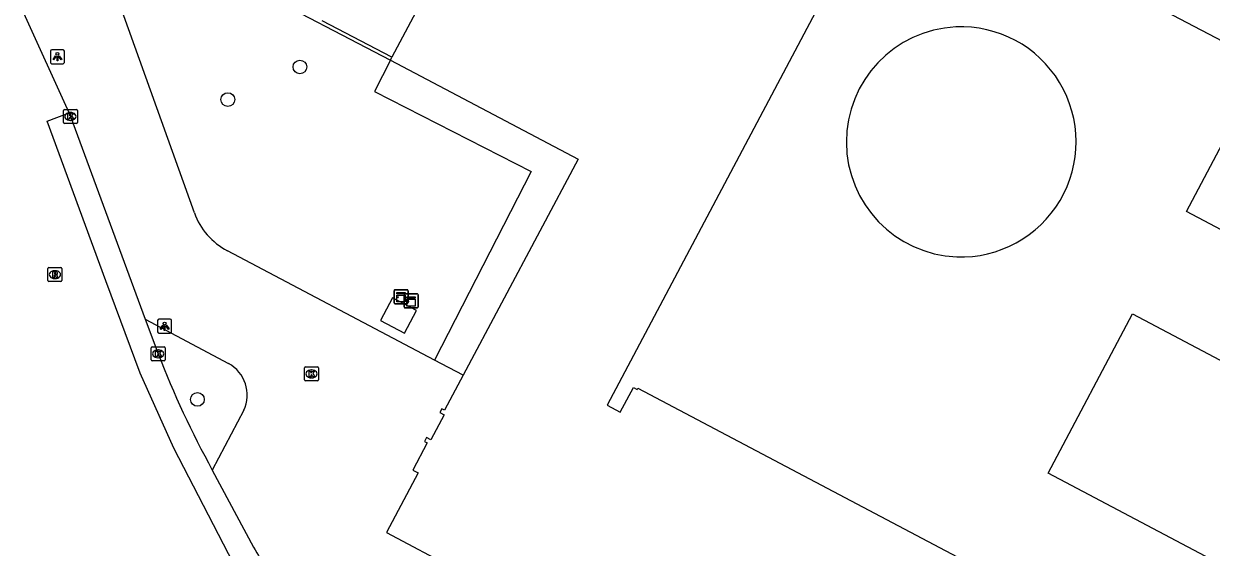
# Model space of a CAD drawing. Extents: x 159489 to 160304, y 383826 to 384530.
# Drawn here: x 159599.2 to 159683.9, y 384107.2 to 384144.5 of the extents above; entities that cross this region are included whole.
import ezdxf

# ---------------------------------------------------------------- set-up
doc = ezdxf.new("R2010")
doc.units = 0
for name, color, linetype in [('IMGEO_Boom', 7, 'Continuous'), ('IMGEO_Groenvoorziening', 7, 'Continuous'), ('IMGEO_Haag', 7, 'Continuous'), ('IMGEO_Kast', 7, 'Continuous'), ('IMGEO_Kolk', 7, 'Continuous'), ('IMGEO_Lichtpunt', 7, 'Continuous'), ('IMGEO_Pand', 7, 'Continuous'), ('IMGEO_Rijbaan_lokaal_gesloten', 7, 'Continuous'), ('IMGEO_Rijbaan_lokaal_open', 7, 'Continuous'), ('IMGEO_Rioolput', 7, 'Continuous'), ('IMGEO_Voetpad_open', 7, 'Continuous')]:
    doc.layers.add(name, color=color, linetype=linetype)

msp = doc.modelspace()

# ---------------------------------------------------------------- linework, layer by layer
at = {"layer": 'IMGEO_Boom'}
for centre in [(159618.876, 384141.437), (159613.739, 384139.109), (159611.566, 384117.715)]:
    msp.add_circle(centre, 0.489, dxfattribs=at)
at = {"layer": 'IMGEO_Groenvoorziening'}
for points in [[(159625.329, 384141.917), (159624.21, 384139.697), (159635.379, 384133.986), (159628.472, 384120.529)], [(159626.327, 384122.448), (159627.184, 384124.068), (159625.48, 384124.97), (159624.623, 384123.349), (159626.327, 384122.448)]]:
    msp.add_lwpolyline(points, dxfattribs=at)
at = {"layer": 'IMGEO_Haag'}
msp.add_lwpolyline([(159622.61, 384160.999), (159615.477, 384147.076), (159625.329, 384141.917)], dxfattribs=at)
at = {"layer": 'IMGEO_Kast'}
for p, q in [((159625.591, 384124.621), (159625.591, 384125.462)), ((159625.591, 384125.462), (159625.591, 384124.621)), ((159625.666, 384125.546), (159626.507, 384125.546)), ((159626.507, 384125.546), (159625.666, 384125.546)), ((159626.311, 384124.32), (159626.311, 384125.161)), ((159626.311, 384125.161), (159626.311, 384124.32)), ((159626.386, 384125.245), (159627.227, 384125.245)), ((159627.227, 384125.245), (159626.386, 384125.245)), ((159626.591, 384125.471), (159626.591, 384124.63)), ((159626.591, 384124.63), (159626.591, 384125.471)), ((159627.311, 384125.17), (159627.311, 384124.329)), ((159627.311, 384124.329), (159627.311, 384125.17)), ((159626.516, 384124.546), (159625.675, 384124.546)), ((159625.675, 384124.546), (159626.516, 384124.546)), ((159627.236, 384124.245), (159626.395, 384124.245)), ((159626.395, 384124.245), (159627.236, 384124.245))]:
    msp.add_line(p, q, dxfattribs=at)
for points in [[(159625.786, 384125.336), (159626.386, 384125.336), (159626.386, 384125.251), (159625.786, 384125.251), (159625.786, 384125.336)], [(159625.786, 384125.161), (159626.386, 384125.161), (159626.386, 384124.672), (159625.786, 384124.672), (159625.786, 384125.161)], [(159626.506, 384125.035), (159627.106, 384125.035), (159627.106, 384124.95), (159626.506, 384124.95), (159626.506, 384125.035)], [(159626.506, 384124.86), (159627.106, 384124.86), (159627.106, 384124.371), (159626.506, 384124.371), (159626.506, 384124.86)]]:
    msp.add_lwpolyline(points, dxfattribs=at)
for centre in [(159625.87, 384125.01), (159626.59, 384124.709)]:
    msp.add_circle(centre, 0.0377, dxfattribs=at)
for centre, start, end in [((159625.669, 384125.468), 92.4484, 184.28452), ((159625.669, 384125.468), 92.4484, 184.28452), ((159626.389, 384125.167), 92.4484, 184.28452), ((159626.389, 384125.167), 92.4484, 184.28452), ((159626.513, 384125.468), 2.4484, 94.28452), ((159626.513, 384125.468), 2.4484, 94.28452), ((159627.233, 384125.167), 2.4484, 94.28452), ((159627.233, 384125.167), 2.4484, 94.28452), ((159625.669, 384124.624), 182.4484, 274.28452), ((159625.669, 384124.624), 182.4484, 274.28452), ((159626.389, 384124.323), 182.4484, 274.28452), ((159626.389, 384124.323), 182.4484, 274.28452), ((159626.513, 384124.624), 272.4484, 4.28452), ((159626.513, 384124.624), 272.4484, 4.28452), ((159627.233, 384124.323), 272.4484, 4.28452), ((159627.233, 384124.323), 272.4484, 4.28452)]:
    msp.add_arc(centre, 0.0779, start, end, dxfattribs=at)
at = {"layer": 'IMGEO_Kolk'}
for p, q in [((159602.009, 384137.484), (159602.009, 384138.336)), ((159602.084, 384138.41), (159602.936, 384138.41)), ((159602.497, 384138.19), (159602.522, 384138.19)), ((159603.01, 384138.336), (159603.01, 384137.484)), ((159602.936, 384137.41), (159602.084, 384137.41)), ((159602.52, 384137.63), (159602.495, 384137.63)), ((159608.27, 384120.547), (159608.27, 384121.399)), ((159608.345, 384121.473), (159609.197, 384121.473)), ((159608.758, 384121.253), (159608.783, 384121.253)), ((159609.271, 384121.399), (159609.271, 384120.547)), ((159609.197, 384120.473), (159608.345, 384120.473)), ((159608.781, 384120.693), (159608.756, 384120.693)), ((159619.283, 384120.039), (159620.135, 384120.039)), ((159619.208, 384119.113), (159619.208, 384119.965)), ((159619.719, 384119.259), (159619.694, 384119.259)), ((159619.696, 384119.819), (159619.721, 384119.819)), ((159620.209, 384119.965), (159620.209, 384119.113)), ((159620.135, 384119.039), (159619.283, 384119.039))]:
    msp.add_line(p, q, dxfattribs=at)
for points in [[(159602.009, 384137.484), (159602.009, 384138.336)], [(159602.084, 384138.41), (159602.936, 384138.41)], [(159602.33, 384138.11), (159602.453, 384138.11), (159602.453, 384137.959), (159602.583, 384138.11), (159602.747, 384138.11), (159602.601, 384137.959), (159602.754, 384137.71), (159602.602, 384137.71), (159602.517, 384137.874), (159602.453, 384137.807), (159602.453, 384137.71), (159602.33, 384137.71), (159602.33, 384138.11)], [(159603.01, 384138.336), (159603.01, 384137.484)], [(159602.936, 384137.41), (159602.084, 384137.41)], [(159608.27, 384120.547), (159608.27, 384121.399)], [(159608.345, 384121.473), (159609.197, 384121.473)], [(159608.591, 384121.173), (159608.714, 384121.173), (159608.714, 384121.022), (159608.844, 384121.173), (159609.008, 384121.173), (159608.862, 384121.022), (159609.015, 384120.773), (159608.863, 384120.773), (159608.778, 384120.937), (159608.714, 384120.87), (159608.714, 384120.773), (159608.591, 384120.773), (159608.591, 384121.173)], [(159609.271, 384121.399), (159609.271, 384120.547)], [(159609.197, 384120.473), (159608.345, 384120.473)], [(159619.283, 384120.039), (159620.135, 384120.039)], [(159619.208, 384119.113), (159619.208, 384119.965)], [(159619.529, 384119.739), (159619.652, 384119.739), (159619.652, 384119.588), (159619.782, 384119.739), (159619.946, 384119.739), (159619.8, 384119.588), (159619.953, 384119.339), (159619.801, 384119.339), (159619.716, 384119.503), (159619.652, 384119.436), (159619.652, 384119.339), (159619.529, 384119.339), (159619.529, 384119.739)], [(159620.209, 384119.965), (159620.209, 384119.113)], [(159620.135, 384119.039), (159619.283, 384119.039)]]:
    msp.add_lwpolyline(points, dxfattribs=at)
for centre, start, end in [((159602.086, 384138.334), 91.55205, 178.44795), ((159602.086, 384138.334), 91.55205, 178.44795), ((159602.934, 384138.334), 1.55205, 88.44795), ((159602.934, 384138.334), 1.55205, 88.44795), ((159602.086, 384137.486), 181.55205, 268.44795), ((159602.086, 384137.486), 181.55205, 268.44795), ((159602.934, 384137.486), 271.55205, 358.44795), ((159602.934, 384137.486), 271.55205, 358.44795), ((159608.347, 384121.397), 91.55205, 178.44795), ((159608.347, 384121.397), 91.55205, 178.44795), ((159609.195, 384121.397), 1.55205, 88.44795), ((159609.195, 384121.397), 1.55205, 88.44795), ((159608.347, 384120.549), 181.55205, 268.44795), ((159608.347, 384120.549), 181.55205, 268.44795), ((159609.195, 384120.549), 271.55205, 358.44795), ((159609.195, 384120.549), 271.55205, 358.44795), ((159619.285, 384119.963), 91.55205, 178.44795), ((159619.285, 384119.963), 91.55205, 178.44795), ((159620.133, 384119.963), 1.55205, 88.44795), ((159620.133, 384119.963), 1.55205, 88.44795), ((159619.285, 384119.115), 181.55205, 268.44795), ((159619.285, 384119.115), 181.55205, 268.44795), ((159620.133, 384119.115), 271.55205, 358.44795), ((159620.133, 384119.115), 271.55205, 358.44795)]:
    msp.add_arc(centre, 0.0765, start, end, dxfattribs=at)
for centre, major_axis, ratio, start_param, end_param in [((159602.496, 384137.91), (-0.387, 0.002), 0.722429, 4.712389, 7.853982), ((159602.521, 384137.91), (-0.39, 0.002), 0.717154, 1.570796, 4.712389), ((159608.757, 384120.973), (-0.387, 0.002), 0.722429, 4.712389, 7.853982), ((159608.782, 384120.973), (-0.39, 0.002), 0.717154, 1.570796, 4.712389), ((159619.695, 384119.539), (-0.387, 0.002), 0.722429, 4.712389, 7.853982), ((159619.72, 384119.539), (-0.39, 0.002), 0.717154, 1.570796, 4.712389)]:
    msp.add_ellipse(centre, major_axis=major_axis, ratio=ratio, start_param=start_param, end_param=end_param, dxfattribs=at)
at = {"layer": 'IMGEO_Lichtpunt'}
for p, q in [((159601.084, 384142.574), (159601.084, 384141.767)), ((159601.084, 384142.574), (159601.084, 384141.767)), ((159601.986, 384142.669), (159601.178, 384142.669)), ((159601.986, 384142.669), (159601.178, 384142.669)), ((159602.08, 384141.767), (159602.08, 384142.574)), ((159602.08, 384141.767), (159602.08, 384142.574)), ((159601.178, 384141.673), (159601.986, 384141.673)), ((159601.178, 384141.673), (159601.986, 384141.673)), ((159609.635, 384123.439), (159608.827, 384123.439)), ((159609.635, 384123.439), (159608.827, 384123.439)), ((159608.733, 384123.344), (159608.733, 384122.537)), ((159608.733, 384123.344), (159608.733, 384122.537)), ((159609.729, 384122.537), (159609.729, 384123.344)), ((159609.729, 384122.537), (159609.729, 384123.344)), ((159608.827, 384122.443), (159609.635, 384122.443)), ((159608.827, 384122.443), (159609.635, 384122.443))]:
    msp.add_line(p, q, dxfattribs=at)
for points in [[(159601.458, 384142.238), (159601.497, 384142.21), (159601.309, 384141.948), (159601.271, 384141.975), (159601.458, 384142.238)], [(159601.56, 384142.19), (159601.607, 384142.19), (159601.607, 384141.868), (159601.56, 384141.868), (159601.56, 384142.19)], [(159601.67, 384142.21), (159601.708, 384142.237), (159601.895, 384141.975), (159601.856, 384141.947), (159601.67, 384142.21)], [(159609.107, 384123.008), (159609.146, 384122.98), (159608.958, 384122.718), (159608.92, 384122.745), (159609.107, 384123.008)], [(159609.209, 384122.96), (159609.256, 384122.96), (159609.256, 384122.638), (159609.209, 384122.638), (159609.209, 384122.96)], [(159609.319, 384122.98), (159609.357, 384123.007), (159609.544, 384122.745), (159609.505, 384122.717), (159609.319, 384122.98)]]:
    msp.add_lwpolyline(points, dxfattribs=at)
for centre in [(159601.583, 384142.372), (159609.232, 384123.142)]:
    msp.add_circle(centre, 0.0994, dxfattribs=at)
for centre, start, end in [((159601.178, 384142.574), 90, 180), ((159601.178, 384142.574), 90, 180), ((159601.986, 384142.574), 0, 90), ((159601.986, 384142.574), 0, 90), ((159601.178, 384141.767), 180, 270), ((159601.178, 384141.767), 180, 270), ((159601.986, 384141.767), 270, 0), ((159601.986, 384141.767), 270, 360), ((159608.827, 384123.344), 90, 180), ((159608.827, 384123.344), 90, 180), ((159609.635, 384123.344), 0, 90), ((159609.635, 384123.344), 0, 90), ((159608.827, 384122.537), 180, 270), ((159608.827, 384122.537), 180, 270), ((159609.635, 384122.537), 270, 0), ((159609.635, 384122.537), 270, 360)]:
    msp.add_arc(centre, 0.0946, start, end, dxfattribs=at)
at = {"layer": 'IMGEO_Pand'}
for points in [[(159661.097, 384155.654), (159640.799, 384117.299), (159641.726, 384116.807), (159642.659, 384118.574), (159642.924, 384118.433), (159642.974, 384118.53), (159674.217, 384102.022), (159674.165, 384101.923), (159674.429, 384101.789), (159673.691, 384100.384), (159680.029, 384097.039), (159684.69, 384105.859), (159672.239, 384112.45), (159678.25, 384123.82), (159690.709, 384117.239), (159694.57, 384124.549), (159682.119, 384131.13), (159687.696, 384141.679)], [(159687.696, 384141.679), (159661.097, 384155.654)], [(159632.331, 384155.098), (159625.44, 384142.126)], [(159625.329, 384141.917), (159625.44, 384142.126)], [(159625.329, 384141.917), (159638.712, 384134.855), (159630.524, 384119.445)], [(159630.524, 384119.445), (159629.195, 384116.944), (159629.01, 384117.043), (159628.867, 384116.777), (159629.175, 384116.611), (159628.223, 384114.842), (159627.909, 384114.996), (159627.758, 384114.715), (159627.944, 384114.618), (159626.931, 384112.678), (159627.321, 384112.474), (159625.056, 384108.226), (159629.982, 384105.612)]]:
    msp.add_lwpolyline(points, dxfattribs=at)
at = {"layer": 'IMGEO_Rijbaan_lokaal_gesloten'}
for points in [[(159602.421, 384138.166), (159599.184, 384145.286)], [(159615.188, 384103.995), (159609.877, 384114.237), (159607.482, 384119.583), (159605.043, 384126.18), (159600.843, 384137.56), (159602.421, 384138.166)], [(159602.421, 384138.166), (159602.51, 384137.91), (159607.847, 384123.454)], [(159607.847, 384123.454), (159608.379, 384121.986), (159608.771, 384120.973)], [(159612.629, 384112.682), (159615.579, 384107.171)]]:
    msp.add_lwpolyline(points, dxfattribs=at)
for centre, radius, start, end in [((159673.659, 384146.124), 69.592, 201.18651, 208.72085), ((159693.38, 384151.895), 89.74, 209.89207, 212.19865)]:
    msp.add_arc(centre, radius, start, end, dxfattribs=at)
at = {"layer": 'IMGEO_Rijbaan_lokaal_open'}
msp.add_lwpolyline([(159625.44, 384142.126), (159620.467, 384144.74)], dxfattribs=at)
at = {"layer": 'IMGEO_Rioolput'}
for p, q in [((159600.905, 384126.198), (159600.905, 384127.05)), ((159600.98, 384127.124), (159601.832, 384127.124)), ((159601.393, 384126.904), (159601.418, 384126.904)), ((159601.906, 384127.05), (159601.906, 384126.198)), ((159601.832, 384126.124), (159600.98, 384126.124)), ((159601.416, 384126.344), (159601.391, 384126.344))]:
    msp.add_line(p, q, dxfattribs=at)
for points in [[(159600.905, 384126.198), (159600.905, 384127.05)], [(159600.98, 384127.124), (159601.832, 384127.124)], [(159601.494, 384126.822), (159601.242, 384126.824), (159601.242, 384126.424)], [(159601.906, 384127.05), (159601.906, 384126.198)], [(159601.832, 384126.124), (159600.98, 384126.124)], [(159601.242, 384126.424), (159601.366, 384126.424), (159601.366, 384126.586), (159601.377, 384126.586)], [(159601.42, 384126.743), (159601.366, 384126.743), (159601.366, 384126.662)], [(159601.366, 384126.662), (159601.418, 384126.662)], [(159601.424, 384126.557), (159601.495, 384126.424), (159601.635, 384126.424), (159601.57, 384126.55)]]:
    msp.add_lwpolyline(points, dxfattribs=at)
for centre, radius, start, end in [((159600.982, 384127.048), 0.0765, 91.55205, 178.44795), ((159600.982, 384127.048), 0.0765, 91.55205, 178.44795), ((159601.493, 384126.712), 0.109, 350.36119, 89.41601), ((159601.83, 384127.048), 0.0765, 1.55205, 88.44795), ((159601.83, 384127.048), 0.0765, 1.55205, 88.44795), ((159600.982, 384126.2), 0.0765, 181.55205, 268.44795), ((159600.982, 384126.2), 0.0765, 181.55205, 268.44795), ((159601.376, 384126.533), 0.0533, 26.02933, 88.69889), ((159601.402, 384126.851), 0.19, 274.7715, 282.96867), ((159601.426, 384126.647), 0.0964, 77.00612, 93.18647), ((159601.44, 384126.704), 0.0378, 276.66336, 79.67722), ((159601.491, 384126.712), 0.112, 277.58423, 350.98172), ((159601.475, 384126.497), 0.108, 29.51342, 73.79051), ((159601.83, 384126.2), 0.0765, 271.55205, 358.44795), ((159601.83, 384126.2), 0.0765, 271.55205, 358.44795)]:
    msp.add_arc(centre, radius, start, end, dxfattribs=at)
for centre, major_axis, ratio, start_param, end_param in [((159601.392, 384126.624), (-0.387, 0.002), 0.722429, 4.712389, 7.853982), ((159601.417, 384126.624), (-0.39, 0.002), 0.717154, 1.570796, 4.712389)]:
    msp.add_ellipse(centre, major_axis=major_axis, ratio=ratio, start_param=start_param, end_param=end_param, dxfattribs=at)
at = {"layer": 'IMGEO_Voetpad_open'}
for points in [[(159611.352, 384131.032), (159604.764, 384149.496)], [(159628.472, 384120.529), (159613.707, 384128.329)], [(159607.847, 384123.454), (159613.776, 384120.285)], [(159630.524, 384119.445), (159628.472, 384120.529)], [(159614.877, 384116.943), (159612.629, 384112.682)]]:
    msp.add_lwpolyline(points, dxfattribs=at)
for centre, radius, start, end in [((159666.062, 384136.094), 8.212, 92.83559, 267.60442), ((159666.024, 384136.094), 8.21, 267.86993, 92.57008), ((159615.987, 384132.693), 4.924, 199.71446, 242.41382), ((159612.565, 384118.034), 2.556, 334.73731, 61.73095)]:
    msp.add_arc(centre, radius, start, end, dxfattribs=at)

doc.saveas('drawing.dxf')
